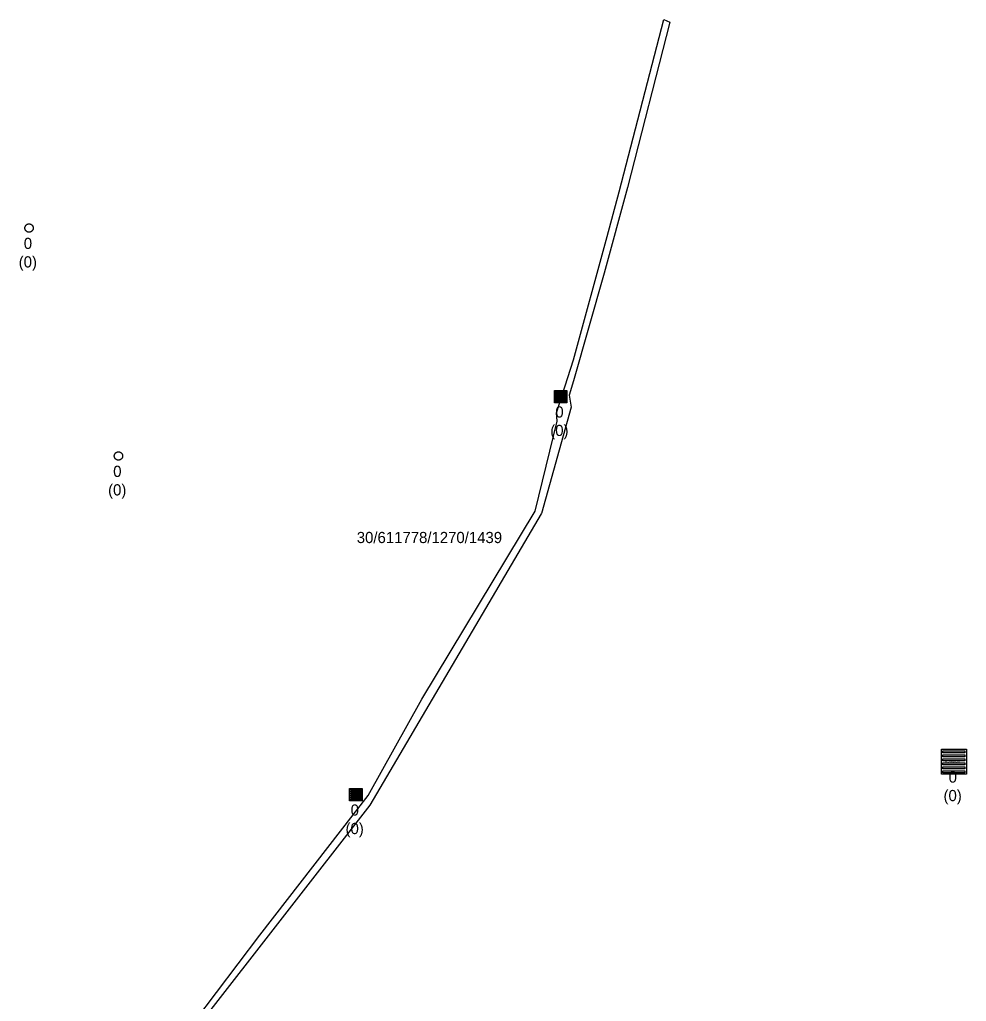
# Model space of a CAD drawing. Extents: x -606452 to -604459, y -1157823 to -1156972.
# Drawn here: x -605607.8 to -605551, y -1157577.6 to -1157518.6 of the extents above; entities that cross this region are included whole.
import ezdxf

# ---------------------------------------------------------------- set-up
doc = ezdxf.new("R2010")
doc.units = 0
for name, color, linetype in [('Odvodnění plošné', 7, 'Continuous'), ('Uliční vpusť', 7, 'Continuous'), ('Vstupní šachta stoky', 7, 'Continuous')]:
    doc.layers.add(name, color=color, linetype=linetype)

msp = doc.modelspace()

# ---------------------------------------------------------------- linework, layer by layer
at = {"layer": 'Odvodnění plošné'}
msp.add_lwpolyline([(-605574.69, -1157541.85), (-605576.48, -1157548.25), (-605576.49, -1157548.26), (-605586.8, -1157565.77), (-605597.05, -1157578.96), (-605597.31, -1157578.76), (-605593.4, -1157573.59), (-605586.9, -1157565.19), (-605583.66, -1157559.41), (-605576.85, -1157548.1), (-605575.54, -1157542.69), (-605575.57, -1157542.2), (-605574.56, -1157539.02), (-605572.54, -1157531.6), (-605571.81, -1157528.91), (-605569.13, -1157518.57), (-605568.76, -1157518.72), (-605571.31, -1157528.65), (-605572.71, -1157533.8), (-605574.56, -1157540.28), (-605574.81, -1157541.13)], close=True, dxfattribs=at)
at = {"layer": 'Uliční vpusť'}
for points in [[(-605575.705, -1157540.845), (-605574.955, -1157540.845), (-605574.955, -1157541.595), (-605575.705, -1157541.595)], [(-605575.66, -1157540.89), (-605575, -1157540.89), (-605575, -1157540.95), (-605575.66, -1157540.95)], [(-605575.66, -1157541.01), (-605575, -1157541.01), (-605575, -1157541.07), (-605575.66, -1157541.07)], [(-605575.66, -1157541.13), (-605575, -1157541.13), (-605575, -1157541.19), (-605575.66, -1157541.19)], [(-605575.66, -1157541.25), (-605575, -1157541.25), (-605575, -1157541.31), (-605575.66, -1157541.31)], [(-605575.66, -1157541.37), (-605575, -1157541.37), (-605575, -1157541.43), (-605575.66, -1157541.43)], [(-605575.66, -1157541.49), (-605575, -1157541.49), (-605575, -1157541.55), (-605575.66, -1157541.55)], [(-605552.45, -1157562.41), (-605550.95, -1157562.41), (-605550.95, -1157563.91), (-605552.45, -1157563.91)], [(-605552.36, -1157562.5), (-605551.04, -1157562.5), (-605551.04, -1157562.62), (-605552.36, -1157562.62)], [(-605552.36, -1157562.74), (-605551.04, -1157562.74), (-605551.04, -1157562.86), (-605552.36, -1157562.86)], [(-605552.36, -1157562.98), (-605551.04, -1157562.98), (-605551.04, -1157563.1), (-605552.36, -1157563.1)], [(-605552.36, -1157563.22), (-605551.04, -1157563.22), (-605551.04, -1157563.34), (-605552.36, -1157563.34)], [(-605552.36, -1157563.46), (-605551.04, -1157563.46), (-605551.04, -1157563.58), (-605552.36, -1157563.58)], [(-605552.36, -1157563.7), (-605551.04, -1157563.7), (-605551.04, -1157563.82), (-605552.36, -1157563.82)], [(-605588.005, -1157564.765), (-605587.255, -1157564.765), (-605587.255, -1157565.515), (-605588.005, -1157565.515)], [(-605587.96, -1157564.81), (-605587.3, -1157564.81), (-605587.3, -1157564.87), (-605587.96, -1157564.87)], [(-605587.96, -1157564.93), (-605587.3, -1157564.93), (-605587.3, -1157564.99), (-605587.96, -1157564.99)], [(-605587.96, -1157565.05), (-605587.3, -1157565.05), (-605587.3, -1157565.11), (-605587.96, -1157565.11)], [(-605587.96, -1157565.17), (-605587.3, -1157565.17), (-605587.3, -1157565.23), (-605587.96, -1157565.23)], [(-605587.96, -1157565.29), (-605587.3, -1157565.29), (-605587.3, -1157565.35), (-605587.96, -1157565.35)], [(-605587.96, -1157565.41), (-605587.3, -1157565.41), (-605587.3, -1157565.47), (-605587.96, -1157565.47)]]:
    msp.add_lwpolyline(points, close=True, dxfattribs=at)
at = {"layer": 'Vstupní šachta stoky'}
for p, q in [((-605607.281, -1157530.842), (-605607.268, -1157530.842)), ((-605601.91, -1157544.541), (-605601.897, -1157544.541))]:
    msp.add_line(p, q, dxfattribs=at)
for points in [[(-605607.268, -1157530.842), (-605607.255, -1157530.842), (-605607.242, -1157530.843), (-605607.229, -1157530.845), (-605607.216, -1157530.848), (-605607.203, -1157530.851), (-605607.19, -1157530.854), (-605607.178, -1157530.859), (-605607.166, -1157530.864), (-605607.154, -1157530.87), (-605607.142, -1157530.876), (-605607.131, -1157530.883), (-605607.12, -1157530.891), (-605607.11, -1157530.899), (-605607.1, -1157530.907), (-605607.09, -1157530.916), (-605607.081, -1157530.926), (-605607.073, -1157530.936), (-605607.065, -1157530.947), (-605607.057, -1157530.958), (-605607.05, -1157530.969), (-605607.044, -1157530.981), (-605607.039, -1157530.993), (-605607.034, -1157531.005), (-605607.029, -1157531.017), (-605607.026, -1157531.03), (-605607.023, -1157531.043), (-605607.021, -1157531.056), (-605607.019, -1157531.069), (-605607.018, -1157531.082), (-605607.018, -1157531.095), (-605607.019, -1157531.109), (-605607.02, -1157531.122), (-605607.022, -1157531.135), (-605607.024, -1157531.148), (-605607.028, -1157531.16), (-605607.031, -1157531.173), (-605607.036, -1157531.185), (-605607.041, -1157531.198), (-605607.047, -1157531.209), (-605607.054, -1157531.221), (-605607.061, -1157531.232), (-605607.068, -1157531.243), (-605607.077, -1157531.253), (-605607.085, -1157531.263), (-605607.095, -1157531.272), (-605607.105, -1157531.281), (-605607.115, -1157531.29), (-605607.125, -1157531.297), (-605607.136, -1157531.305), (-605607.148, -1157531.311), (-605607.16, -1157531.317), (-605607.172, -1157531.323), (-605607.184, -1157531.327), (-605607.196, -1157531.332), (-605607.209, -1157531.335), (-605607.222, -1157531.338), (-605607.235, -1157531.34), (-605607.248, -1157531.341), (-605607.261, -1157531.342), (-605607.275, -1157531.342), (-605607.288, -1157531.341), (-605607.301, -1157531.34), (-605607.314, -1157531.338), (-605607.327, -1157531.335), (-605607.34, -1157531.332), (-605607.352, -1157531.327), (-605607.364, -1157531.323), (-605607.376, -1157531.317), (-605607.388, -1157531.311), (-605607.4, -1157531.305), (-605607.411, -1157531.297), (-605607.421, -1157531.29), (-605607.431, -1157531.281), (-605607.441, -1157531.272), (-605607.451, -1157531.263), (-605607.459, -1157531.253), (-605607.468, -1157531.243), (-605607.475, -1157531.232), (-605607.482, -1157531.221), (-605607.489, -1157531.209), (-605607.495, -1157531.198), (-605607.5, -1157531.185), (-605607.505, -1157531.173), (-605607.508, -1157531.16), (-605607.512, -1157531.148), (-605607.514, -1157531.135), (-605607.516, -1157531.122), (-605607.517, -1157531.109), (-605607.518, -1157531.095), (-605607.518, -1157531.082), (-605607.517, -1157531.069), (-605607.515, -1157531.056), (-605607.513, -1157531.043), (-605607.51, -1157531.03), (-605607.507, -1157531.017), (-605607.502, -1157531.005), (-605607.497, -1157530.993), (-605607.492, -1157530.981), (-605607.486, -1157530.969), (-605607.479, -1157530.958)], [(-605607.479, -1157530.958), (-605607.471, -1157530.947), (-605607.463, -1157530.936), (-605607.455, -1157530.926), (-605607.446, -1157530.916), (-605607.436, -1157530.907), (-605607.426, -1157530.899), (-605607.416, -1157530.891), (-605607.405, -1157530.883), (-605607.394, -1157530.876), (-605607.382, -1157530.87), (-605607.37, -1157530.864), (-605607.358, -1157530.859), (-605607.346, -1157530.854), (-605607.333, -1157530.851), (-605607.32, -1157530.848), (-605607.307, -1157530.845), (-605607.294, -1157530.843), (-605607.281, -1157530.842)], [(-605601.897, -1157544.541), (-605601.884, -1157544.541), (-605601.871, -1157544.542), (-605601.858, -1157544.544), (-605601.845, -1157544.547), (-605601.832, -1157544.55), (-605601.819, -1157544.553), (-605601.807, -1157544.558), (-605601.795, -1157544.563), (-605601.783, -1157544.569), (-605601.771, -1157544.575), (-605601.76, -1157544.582), (-605601.749, -1157544.59), (-605601.739, -1157544.598), (-605601.729, -1157544.606), (-605601.719, -1157544.615), (-605601.71, -1157544.625), (-605601.702, -1157544.635), (-605601.694, -1157544.646), (-605601.686, -1157544.657), (-605601.679, -1157544.668), (-605601.673, -1157544.68), (-605601.668, -1157544.692), (-605601.663, -1157544.704), (-605601.658, -1157544.716), (-605601.655, -1157544.729), (-605601.652, -1157544.742), (-605601.65, -1157544.755), (-605601.648, -1157544.768), (-605601.647, -1157544.781), (-605601.647, -1157544.794), (-605601.648, -1157544.808), (-605601.649, -1157544.821), (-605601.651, -1157544.834), (-605601.653, -1157544.847), (-605601.657, -1157544.859), (-605601.66, -1157544.872), (-605601.665, -1157544.884), (-605601.67, -1157544.897), (-605601.676, -1157544.908), (-605601.683, -1157544.92), (-605601.69, -1157544.931), (-605601.697, -1157544.942), (-605601.706, -1157544.952), (-605601.714, -1157544.962), (-605601.724, -1157544.971), (-605601.734, -1157544.98), (-605601.744, -1157544.989), (-605601.754, -1157544.996), (-605601.765, -1157545.004), (-605601.777, -1157545.01), (-605601.789, -1157545.016), (-605601.801, -1157545.022), (-605601.813, -1157545.026), (-605601.825, -1157545.031), (-605601.838, -1157545.034), (-605601.851, -1157545.037), (-605601.864, -1157545.039), (-605601.877, -1157545.04), (-605601.89, -1157545.041), (-605601.904, -1157545.041), (-605601.917, -1157545.04), (-605601.93, -1157545.039), (-605601.943, -1157545.037), (-605601.956, -1157545.034), (-605601.969, -1157545.031), (-605601.981, -1157545.026), (-605601.993, -1157545.022), (-605602.005, -1157545.016), (-605602.017, -1157545.01), (-605602.029, -1157545.004), (-605602.04, -1157544.996), (-605602.05, -1157544.989), (-605602.06, -1157544.98), (-605602.07, -1157544.971), (-605602.08, -1157544.962), (-605602.088, -1157544.952), (-605602.097, -1157544.942), (-605602.104, -1157544.931), (-605602.111, -1157544.92), (-605602.118, -1157544.908), (-605602.124, -1157544.897), (-605602.129, -1157544.884), (-605602.134, -1157544.872), (-605602.137, -1157544.859), (-605602.141, -1157544.847), (-605602.143, -1157544.834), (-605602.145, -1157544.821), (-605602.146, -1157544.808), (-605602.147, -1157544.794), (-605602.147, -1157544.781), (-605602.146, -1157544.768), (-605602.144, -1157544.755), (-605602.142, -1157544.742), (-605602.139, -1157544.729), (-605602.136, -1157544.716), (-605602.131, -1157544.704), (-605602.126, -1157544.692), (-605602.121, -1157544.68), (-605602.115, -1157544.668), (-605602.108, -1157544.657)], [(-605602.108, -1157544.657), (-605602.1, -1157544.646), (-605602.092, -1157544.635), (-605602.084, -1157544.625), (-605602.075, -1157544.615), (-605602.065, -1157544.606), (-605602.055, -1157544.598), (-605602.045, -1157544.59), (-605602.034, -1157544.582), (-605602.023, -1157544.575), (-605602.011, -1157544.569), (-605601.999, -1157544.563), (-605601.987, -1157544.558), (-605601.975, -1157544.553), (-605601.962, -1157544.55), (-605601.949, -1157544.547), (-605601.936, -1157544.544), (-605601.923, -1157544.542), (-605601.91, -1157544.541)]]:
    msp.add_lwpolyline(points, dxfattribs=at)

# ---------------------------------------------------------------- texts
at = {"layer": 'Odvodnění plošné'}
msp.add_text('30/611778/1270/1439', height=0.67082, dxfattribs=at).set_placement((-605587.577, -1157550.023))
at = {"layer": 'Uliční vpusť'}
for height, p in [(0.0578, (-605575.592, -1157541.244)), (0.1155, (-605552.224, -1157563.208)), (0.0578, (-605587.892, -1157565.164))]:
    msp.add_text('Rozhodnout', height=height, rotation=359.99999, dxfattribs=at).set_placement(p)
for s, height, p in [('0', 0.671, (-605575.646, -1157542.478)), ('(0)', 0.6708, (-605575.952, -1157543.589)), ('0', 0.671, (-605552.016, -1157564.418)), ('(0)', 0.6708, (-605552.322, -1157565.529)), ('0', 0.671, (-605587.946, -1157566.398)), ('(0)', 0.6708, (-605588.252, -1157567.509))]:
    msp.add_text(s, height=height, dxfattribs=at).set_placement(p)
at = {"layer": 'Vstupní šachta stoky'}
for s, height, p in [('0', 0.671, (-605607.584, -1157532.35)), ('(0)', 0.6708, (-605607.89, -1157533.461)), ('0', 0.671, (-605602.213, -1157546.049)), ('(0)', 0.6708, (-605602.519, -1157547.16))]:
    msp.add_text(s, height=height, dxfattribs=at).set_placement(p)

doc.saveas('drawing.dxf')
